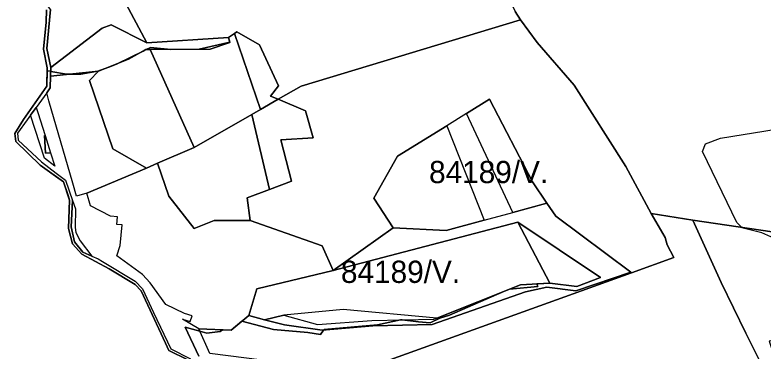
# Model space of a CAD drawing. Extents: x -477304 to -465429, y -1159113 to -1149210.
# Drawn here: x -476498 to -475994, y -1153420 to -1153193 of the extents above; entities that cross this region are included whole.
import ezdxf

# ---------------------------------------------------------------- set-up
doc = ezdxf.new("R2010")
doc.units = 0
for name, color, linetype in [('BPEJ_s', 7, 'Continuous'), ('orna_s', 7, 'Continuous'), ('PUPFL_s', 7, 'Continuous'), ('trav_porost_s', 7, 'Continuous'), ('voda_s', 7, 'Continuous')]:
    doc.layers.add(name, color=color, linetype=linetype)

msp = doc.modelspace()

# ---------------------------------------------------------------- linework, layer by layer
at = {"layer": 'BPEJ_s'}
msp.add_line((-476481.22, -1153294.34), (-476469.44, -1153302.84), dxfattribs=at)
for points in [[(-476476.96, -1153189.51), (-476477.29, -1153197.87), (-476479.06, -1153216.08)], [(-476374.5, -1153423), (-476383.5, -1153403.5), (-476373.65, -1153406.22), (-476369, -1153407.5), (-476360, -1153406.5), (-476358.35, -1153405.24), (-476352.66, -1153405.48), (-476345.47, -1153399.53), (-476324, -1153405), (-476301, -1153407), (-476292.5, -1153408.5), (-476290.35, -1153405.49), (-476290, -1153405), (-476254, -1153402), (-476238.42, -1153398.59), (-476238, -1153398.5), (-476237.42, -1153398.58), (-476226.5, -1153400), (-476218.5, -1153400.5), (-476212, -1153397.5), (-476205.5, -1153395.5), (-476168.49, -1153379.31), (-476165.1, -1153377.96), (-476146, -1153376), (-476146.69, -1153374.39), (-476137.96, -1153373.93), (-476159.51, -1153332.79), (-476283.86, -1153365.38), (-476291.28, -1153348.67), (-476339.73, -1153331.59), (-476341.72, -1153316.41), (-476326.86, -1153310.65), (-476311.94, -1153305.04), (-476319.25, -1153277.28), (-476297.3, -1153275.94), (-476302.48, -1153257.65), (-476320.95, -1153249.89), (-476332.79, -1153256.7), (-476350.46, -1153205.59), (-476354.47, -1153208.34), (-476353.55, -1153211.51), (-476374.13, -1153216.17), (-476393.17, -1153216.28), (-476407, -1153215), (-476409.82, -1153216.38), (-476410.07, -1153216.38), (-476411.92, -1153217.41), (-476429.51, -1153226.01), (-476433.28, -1153227.54), (-476442.5, -1153231), (-476443.74, -1153231.22), (-476454, -1153233), (-476461.5, -1153233), (-476463.5, -1153233), (-476474.13, -1153231.07), (-476474.5, -1153231), (-476476.57, -1153230.65), (-476476.73, -1153241.04), (-476492.62, -1153263.53), (-476498.28, -1153272.93), (-476497.63, -1153278.34), (-476481.22, -1153294.34)], [(-476479.06, -1153216.08), (-476476.54, -1153228.71), (-476476.57, -1153230.65), (-476474.5, -1153231), (-476474.13, -1153231.07), (-476463.5, -1153233), (-476461.5, -1153233), (-476454, -1153233), (-476443.74, -1153231.22), (-476442.5, -1153231), (-476433.28, -1153227.54), (-476429.51, -1153226.01), (-476411.92, -1153217.41), (-476410.07, -1153216.38), (-476409.82, -1153216.38), (-476407, -1153215), (-476393.17, -1153216.28), (-476374.13, -1153216.17), (-476353.55, -1153211.51), (-476354.47, -1153208.34), (-476350.46, -1153205.59), (-476332.79, -1153256.7), (-476320.95, -1153249.89), (-476302.48, -1153257.65), (-476297.3, -1153275.94), (-476319.25, -1153277.28), (-476311.94, -1153305.04), (-476326.86, -1153310.65), (-476341.72, -1153316.41), (-476339.73, -1153331.59), (-476291.28, -1153348.67), (-476283.86, -1153365.38), (-476159.51, -1153332.79), (-476137.96, -1153373.93), (-476146.69, -1153374.39), (-476146, -1153376), (-476165.1, -1153377.96), (-476168.49, -1153379.31), (-476205.5, -1153395.5), (-476212, -1153397.5), (-476218.5, -1153400.5), (-476226.5, -1153400), (-476237.42, -1153398.58), (-476238, -1153398.5), (-476238.42, -1153398.59), (-476254, -1153402), (-476290, -1153405), (-476290.35, -1153405.49), (-476292.5, -1153408.5), (-476301, -1153407), (-476324, -1153405), (-476345.47, -1153399.53), (-476352.66, -1153405.48), (-476358.35, -1153405.24), (-476360, -1153406.5), (-476369, -1153407.5), (-476373.65, -1153406.22), (-476383.5, -1153403.5), (-476374.5, -1153423)], [(-476207.65, -1153338.37), (-476243.54, -1153336.5), (-476256.42, -1153316.55), (-476240.55, -1153288.27), (-476207.38, -1153267.72), (-476182.14, -1153331.46), (-476207.65, -1153338.37)], [(-475987, -1153343.5), (-475995, -1153340), (-476008.5, -1153336.5), (-476008.82, -1153336.18), (-476012, -1153333), (-476035, -1153285), (-476033, -1153280), (-476023, -1153276), (-475985.5, -1153270)], [(-475987, -1153343.5), (-475995, -1153340), (-476008.5, -1153336.5), (-476008.82, -1153336.18), (-476012, -1153333), (-476035, -1153285), (-476033, -1153280), (-476023, -1153276), (-475985.5, -1153270)], [(-476469.44, -1153302.84), (-476465.62, -1153305.59), (-476462.52, -1153314.71), (-476461.47, -1153317.8), (-476462.31, -1153337.1), (-476459.47, -1153347.25), (-476453.13, -1153354.27), (-476434.77, -1153364.18), (-476417.39, -1153374.78), (-476413.17, -1153379.06), (-476396.78, -1153414.37), (-476394.56, -1153419.33), (-476381.89, -1153425.52), (-476378.24, -1153429.87), (-476377.6, -1153443.54), (-476369.87, -1153451.92), (-476364.68, -1153466.61), (-476361.59, -1153474.95), (-476349.92, -1153482.92), (-476343.55, -1153490.4), (-476335.45, -1153506.67), (-476325.49, -1153525.38), (-476328.44, -1153536.44), (-476331.66, -1153541.75)]]:
    msp.add_lwpolyline(points, dxfattribs=at)
msp.add_lwpolyline([(-476182.14, -1153331.46), (-476207.65, -1153338.37), (-476243.54, -1153336.5), (-476256.42, -1153316.55), (-476240.55, -1153288.27), (-476207.38, -1153267.72)], close=True, dxfattribs=at)
at = {"layer": 'orna_s'}
for points in [[(-476341.72, -1153316.41), (-476339.73, -1153331.59), (-476363.95, -1153331.64), (-476377.6, -1153337.03), (-476394.52, -1153315.28), (-476402.29, -1153293.04), (-476377.53, -1153282.33), (-476338.7, -1153260.08), (-476326.86, -1153310.65)], [(-476182.14, -1153331.46), (-476207.65, -1153338.37), (-476243.54, -1153336.5), (-476256.42, -1153316.55), (-476240.55, -1153288.27), (-476207.38, -1153267.72)], [(-476340.75, -1153395.62), (-476335.27, -1153377.64), (-476283.86, -1153365.38), (-476159.51, -1153332.79), (-476137.96, -1153373.93), (-476157.59, -1153374.97), (-476214.1, -1153397.46), (-476277.18, -1153391.61), (-476317.02, -1153395.49), (-476330.21, -1153398.6)]]:
    msp.add_lwpolyline(points, close=True, dxfattribs=at)
at = {"layer": 'PUPFL_s'}
for points in [[(-476333.46, -1153213.17), (-476348.76, -1153204.42), (-476350.46, -1153205.59), (-476354.47, -1153208.34), (-476409.37, -1153211.76), (-476425.36, -1153181.8), (-476432.95, -1153169.09), (-476487.9, -1153170.54), (-476490.14, -1153155.42), (-476421.24, -1153138.32), (-476373.93, -1153123.2), (-476320.21, -1153104.57), (-476290.31, -1153092.75), (-476264.53, -1153088.47), (-476224.3, -1153087.6), (-476193.73, -1153091.86), (-476183.76, -1153124.12), (-476173.13, -1153165.8), (-476161.23, -1153190.7), (-476157.59, -1153196.3), (-476305.47, -1153241.12), (-476320.95, -1153249.89), (-476326.21, -1153247.82), (-476320.61, -1153240.93)], [(-476425.36, -1153181.8), (-476409.37, -1153211.76), (-476433.36, -1153199.63), (-476439.63, -1153201.87), (-476474.05, -1153228.49), (-476476.82, -1153215.58), (-476474.44, -1153189.34), (-476487.9, -1153170.54), (-476432.95, -1153169.09)], [(-476439.63, -1153201.87), (-476433.36, -1153199.63), (-476409.37, -1153211.76), (-476354.47, -1153208.34), (-476353.55, -1153211.53), (-476366.76, -1153216.13), (-476407.19, -1153216.36), (-476410.07, -1153216.38), (-476421.77, -1153222.88), (-476441.89, -1153231.03), (-476474.24, -1153234.28), (-476474.05, -1153228.49)], [(-476146.39, -1153211.65), (-476121.51, -1153240.41), (-476086.79, -1153295.25), (-476069.58, -1153326.92), (-476060.3, -1153343.06), (-476058.9, -1153347.92), (-476054.32, -1153356.52), (-476082.77, -1153366.77), (-476083.36, -1153366.41), (-476133.95, -1153328.71), (-476139.82, -1153319.99), (-476149.49, -1153305.65), (-476178.52, -1153249.84), (-476194.04, -1153259.45), (-476207.38, -1153267.72), (-476240.55, -1153288.27), (-476256.42, -1153316.55), (-476243.54, -1153336.5), (-476283.86, -1153365.38), (-476291.28, -1153348.67), (-476339.73, -1153331.59), (-476341.72, -1153316.41), (-476326.86, -1153310.65), (-476311.94, -1153305.04), (-476319.25, -1153277.28), (-476297.3, -1153275.94), (-476302.48, -1153257.65), (-476320.95, -1153249.89), (-476305.47, -1153241.12), (-476157.59, -1153196.3)], [(-476320.61, -1153240.93), (-476326.21, -1153247.82), (-476320.95, -1153249.89), (-476332.79, -1153256.7), (-476350.46, -1153205.59), (-476348.76, -1153204.42), (-476333.46, -1153213.17)], [(-476409.7, -1153296.25), (-476449.94, -1153313.07), (-476456.75, -1153315.1), (-476459.28, -1153306.49), (-476475.4, -1153250.96), (-476476.76, -1153245.6), (-476474.49, -1153242.1), (-476474.24, -1153234.28), (-476441.89, -1153231.03), (-476448.02, -1153237.18), (-476432.26, -1153283.31)], [(-476178.52, -1153249.84), (-476149.49, -1153305.65), (-476139.82, -1153319.99), (-476162.83, -1153326.23), (-476194.04, -1153259.45)], [(-476243.54, -1153336.5), (-476207.65, -1153338.37), (-476182.14, -1153331.46), (-476162.83, -1153326.23), (-476139.82, -1153319.99), (-476133.95, -1153328.71), (-476083.36, -1153366.41), (-476120.34, -1153379.11), (-476139.88, -1153376.51), (-476154.38, -1153379.72), (-476217.27, -1153401.74), (-476257.17, -1153402.62), (-476291.35, -1153405.58), (-476316.6, -1153401.84), (-476330.21, -1153398.6), (-476317.02, -1153395.49), (-476294.35, -1153401.71), (-476257.74, -1153398.93), (-476215.95, -1153398.2), (-476214.1, -1153397.46), (-476157.59, -1153374.97), (-476137.96, -1153373.93), (-476119.71, -1153376.07), (-476103.87, -1153370.12), (-476159.51, -1153332.79), (-476283.86, -1153365.38)], [(-476041.47, -1153331.29), (-475972.76, -1153341.58), (-475971.33, -1153395.47), (-475970.71, -1153408.74), (-475990.14, -1153412.95), (-475985.47, -1153427.23), (-475994.88, -1153429.59), (-476005.9, -1153407.45), (-476022.35, -1153373.44)], [(-476103.87, -1153370.12), (-476119.71, -1153376.07), (-476137.96, -1153373.93), (-476159.51, -1153332.79)], [(-476374.39, -1153404.56), (-476352.66, -1153405.48), (-476340.75, -1153395.62), (-476330.21, -1153398.6), (-476316.6, -1153401.84), (-476291.35, -1153405.58), (-476257.17, -1153402.62), (-476217.27, -1153401.74), (-476154.38, -1153379.72), (-476139.88, -1153376.51), (-476120.34, -1153379.11), (-476083.36, -1153366.41), (-476082.77, -1153366.77), (-476285.01, -1153439.63), (-476285.61, -1153438.87), (-476321.25, -1153434.31), (-476319.45, -1153427.4), (-476366.92, -1153421.26)]]:
    msp.add_lwpolyline(points, close=True, dxfattribs=at)
for points in [[(-475972.76, -1153341.58), (-476041.47, -1153331.29), (-476069.58, -1153326.92), (-476086.79, -1153295.25), (-476121.51, -1153240.41), (-476146.39, -1153211.65), (-476157.59, -1153196.3), (-476161.23, -1153190.7)], [(-476285.01, -1153439.63), (-476082.77, -1153366.77), (-476054.32, -1153356.52), (-476058.9, -1153347.92), (-476060.3, -1153343.06), (-476069.58, -1153326.92), (-476041.47, -1153331.29), (-476022.35, -1153373.44), (-476005.9, -1153407.45), (-475994.88, -1153429.59)]]:
    msp.add_lwpolyline(points, dxfattribs=at)
at = {"layer": 'trav_porost_s'}
for points in [[(-476350.46, -1153205.59), (-476332.79, -1153256.7), (-476338.7, -1153260.08), (-476377.53, -1153282.33), (-476407.19, -1153216.36), (-476366.76, -1153216.13), (-476353.55, -1153211.53), (-476354.47, -1153208.34)], [(-476448.02, -1153237.18), (-476441.89, -1153231.03), (-476421.77, -1153222.88), (-476410.07, -1153216.38), (-476407.19, -1153216.36), (-476377.53, -1153282.33), (-476402.29, -1153293.04), (-476409.7, -1153296.25), (-476432.26, -1153283.31)], [(-476332.79, -1153256.7), (-476320.95, -1153249.89), (-476302.48, -1153257.65), (-476297.3, -1153275.94), (-476319.25, -1153277.28), (-476311.94, -1153305.04), (-476326.86, -1153310.65), (-476338.7, -1153260.08)], [(-476483.96, -1153255.41), (-476482.86, -1153258.89), (-476477.94, -1153274.39), (-476478.35, -1153274.42), (-476477.62, -1153286.12), (-476474.28, -1153285.91), (-476471.41, -1153294.95), (-476478.38, -1153289.58), (-476487.78, -1153260.62)], [(-476477.62, -1153286.12), (-476478.35, -1153274.42), (-476477.94, -1153274.39), (-476474.28, -1153285.91)], [(-476402.29, -1153293.04), (-476394.52, -1153315.28), (-476377.6, -1153337.03), (-476363.95, -1153331.64), (-476339.73, -1153331.59), (-476291.28, -1153348.67), (-476283.86, -1153365.38), (-476335.27, -1153377.64), (-476340.75, -1153395.62), (-476352.66, -1153405.48), (-476374.39, -1153404.56), (-476385.37, -1153398), (-476380.13, -1153399.68), (-476378.91, -1153395.87), (-476384.15, -1153394.19), (-476396.59, -1153388.21), (-476407.15, -1153373.7), (-476412.44, -1153367.97), (-476429.57, -1153355.32), (-476427.31, -1153348.45), (-476426.14, -1153334.62), (-476429.66, -1153334.32), (-476429.21, -1153329.02), (-476433.94, -1153328.62), (-476447.39, -1153321.61), (-476449.94, -1153313.07), (-476409.7, -1153296.25)], [(-476460.38, -1153335.93), (-476459.57, -1153318.14), (-476457.57, -1153323.63), (-476457.76, -1153336.38), (-476457.28, -1153339.72), (-476454.38, -1153345.22), (-476446.56, -1153355.57), (-476452.55, -1153352.96), (-476458.15, -1153346.07)]]:
    msp.add_lwpolyline(points, close=True, dxfattribs=at)
at = {"layer": 'voda_s'}
for points in [[(-476474.44, -1153189.34), (-476476.82, -1153215.58), (-476474.05, -1153228.49), (-476474.24, -1153234.28), (-476474.49, -1153242.1), (-476476.76, -1153245.6), (-476483.96, -1153255.41), (-476487.78, -1153260.62), (-476490.16, -1153263.85), (-476496.61, -1153272.63), (-476496.08, -1153277.36), (-476480.37, -1153292.01), (-476470.47, -1153299.63), (-476464.14, -1153304.5), (-476459.57, -1153318.14), (-476460.38, -1153335.93), (-476458.15, -1153346.07), (-476452.55, -1153352.96), (-476446.56, -1153355.57), (-476442.13, -1153357.5), (-476439.25, -1153359.26), (-476417.25, -1153372.59), (-476412.41, -1153377.72), (-476404.85, -1153393.58), (-476393.35, -1153418.2), (-476379.91, -1153424.86)], [(-476477.29, -1153197.87), (-476476.96, -1153189.51)], [(-476381.89, -1153425.52), (-476394.56, -1153419.33), (-476396.78, -1153414.37), (-476413.17, -1153379.06), (-476417.39, -1153374.78), (-476434.77, -1153364.18), (-476453.13, -1153354.27), (-476459.47, -1153347.25), (-476462.31, -1153337.1), (-476461.47, -1153317.8), (-476465.62, -1153305.59), (-476481.22, -1153294.34), (-476497.63, -1153278.34), (-476498.28, -1153272.93), (-476492.62, -1153263.53), (-476476.73, -1153241.04), (-476476.54, -1153228.71), (-476479.06, -1153216.08), (-476477.29, -1153197.87)]]:
    msp.add_lwpolyline(points, dxfattribs=at)

# ---------------------------------------------------------------- texts
at = {"layer": 'BPEJ_s'}
for p in [(-476219.28, -1153306.43), (-476278.65, -1153373.67)]:
    msp.add_text('84189/V.', height=15, dxfattribs=at).set_placement(p)

doc.saveas('drawing.dxf')
